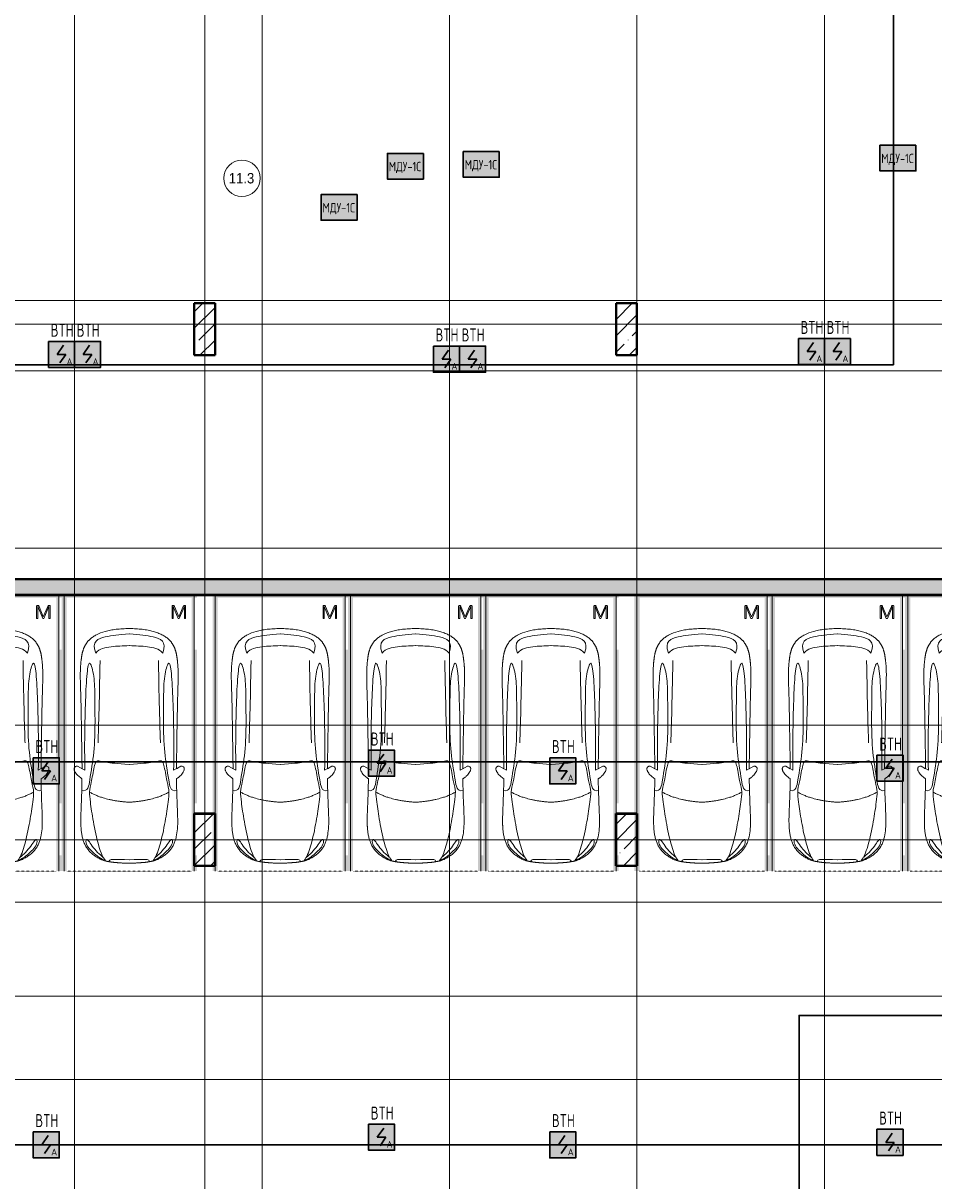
# Model space of a CAD drawing. Header units: millimetres. Extents: x -135639 to 224623, y -383017 to -59102.
# Tile 432 of 494: x 91625 to 109115, y -158268 to -136046. Entities that reach past the tile are written whole.
import ezdxf
from ezdxf.enums import TextEntityAlignment as Align

# ---------------------------------------------------------------- set-up
doc = ezdxf.new("R2010")
doc.units = ezdxf.units.MM
for name, pattern in [('CONTINOUS', [0]), ('Линия сетки', [25, 20, -2.5, 0, -2.5]), ('Невидимые', [5, 3, -2]), ('Штрих_3_3_', [6, 3, -3])]:
    doc.linetypes.add(name, pattern=pattern)
for name, color, linetype, lineweight in [('#СПС_КЛ_R3', 190, 'Continuous', 30), ('A-000-M_MASS', 7, 'Continuous', 18), ('A-010-A_ROOM', 7, 'Continuous', 20), ('A-200-M_WALL_EXT', 7, 'Continuous', 18), ('A-200-M_WALL_INT', 7, 'Continuous', 18), ('A-200-M_WALL_PAT', 7, 'Continuous', 40), ('C-953-M_PARKING', 7, 'Continuous', 18), ('C-953-MH_PARKING', 7, 'Невидимые', 18), ('S-280-M_COLUMN', 7, 'Continuous', 18), ('Z-030-M_GRID', 7, 'Continuous', 9), ('Арматура воздуховодов', 7, 'Continuous', 18), ('ОС', 5, 'Continuous', 25), ('ПС', 7, 'Continuous', 40), ('СС-011-ПОЖ-СИГНАЛИЗАЦИЯ', 1, 'Continuous', 30)]:
    doc.layers.add(name, color=color, linetype=linetype, lineweight=lineweight)
doc.layers.add('ССПС', color=5, linetype='Continuous')
doc.styles.add('1111', font='isocpeur.ttf')
doc.styles.add('Arial_2', font='arial.ttf', dxfattribs={"width": 0.9, "height": 400})

# ---------------------------------------------------------------- blocks, each defined once
blk = doc.blocks.new('A_PAR_Parking - M-V1-B1_-7_650_')
at = {"layer": 'C-953-M_PARKING', "true_color": 0xf7f9fb}
blk.add_hatch(color=7, dxfattribs=at).paths.add_polyline_path([(-1300, 2650), (-1300, -2650), (-1200, -2650), (-1200, 2600), (1200, 2600), (1200, -2650), (1300, -2650), (1300, -2350), (1250, -2350), (1250, -1350), (1300, -1350), (1300, 1600), (1250, 1600), (1250, 2600), (1300, 2600), (1300, 2650), (-1250, 2650)])
at = {"layer": 'A-000-M_MASS', "color": 253, "true_color": 0xaaaaaa}
for p, q in [((-853, -717), (-993, -639)), ((-906, -687), (-993, -639)), ((853, -717), (993, -639)), ((993, -639), (906, -687))]:
    blk.add_line(p, q, dxfattribs=at)
for centre, start, end in [((-1010, -678), 66.0695, 136.5816), ((1010, -678), 43.4184, 113.9305)]:
    blk.add_arc(centre, 42.2, start, end, dxfattribs=at)
for points, knots in [([(0, 2004), (-45, 2004), (-132, 2001), (-252, 1991), (-362, 1974), (-495, 1942), (-607, 1900), (-686, 1853), (-726, 1824), (-753, 1802), (-774, 1782), (-789, 1766), (-799, 1753), (-809, 1740), (-819, 1727), (-828, 1714), (-836, 1701), (-844, 1688), (-851, 1674), (-858, 1661), (-864, 1647), (-870, 1634), (-876, 1620), (-881, 1606), (-885, 1592), (-890, 1578), (-894, 1565), (-897, 1551), (-901, 1537), (-904, 1524), (-907, 1510), (-909, 1497), (-912, 1483), (-914, 1470), (-916, 1457), (-918, 1444), (-919, 1432), (-921, 1419), (-923, 1403), (-925, 1383), (-928, 1361), (-930, 1339), (-932, 1318), (-934, 1290), (-936, 1257), (-938, 1218), (-939, 1179), (-940, 1139), (-940, 1097), (-940, 1053), (-939, 1007), (-938, 956), (-936, 902), (-934, 844), (-932, 780), (-930, 688), (-926, 559), (-923, 376), (-919, 163), (-915, -82), (-911, -315), (-908, -521), (-907, -631), (-906, -687)], [0, 0, 0, 0, 0.02381, 0.047619, 0.071429, 0.095238, 0.142857, 0.166667, 0.178571, 0.190476, 0.202381, 0.208333, 0.214286, 0.220238, 0.22619, 0.232143, 0.238095, 0.244048, 0.25, 0.255952, 0.261905, 0.267857, 0.27381, 0.279762, 0.285714, 0.291667, 0.297619, 0.303571, 0.309524, 0.315476, 0.321429, 0.327381, 0.333333, 0.339286, 0.345238, 0.35119, 0.357143, 0.363095, 0.369048, 0.380952, 0.392857, 0.404762, 0.416667, 0.428571, 0.452381, 0.47619, 0.5, 0.52381, 0.547619, 0.571429, 0.595238, 0.619048, 0.642857, 0.666667, 0.690476, 0.714286, 0.761905, 0.809524, 0.857143, 0.904762, 0.952381, 0.97619, 1, 1, 1, 1]), ([(906, -687), (907, -631), (908, -521), (911, -367), (913, -222), (916, -41), (919, 163), (923, 376), (926, 559), (930, 688), (932, 780), (935, 865), (938, 958), (939, 1039), (940, 1097), (940, 1139), (939, 1179), (938, 1218), (937, 1250), (935, 1277), (933, 1304), (930, 1332), (928, 1361), (925, 1383), (923, 1403), (921, 1419), (919, 1432), (918, 1444), (916, 1457), (914, 1470), (912, 1483), (909, 1497), (907, 1510), (904, 1524), (901, 1537), (897, 1551), (894, 1565), (890, 1578), (885, 1592), (881, 1606), (876, 1620), (870, 1634), (864, 1647), (858, 1661), (851, 1674), (844, 1688), (836, 1701), (828, 1714), (819, 1727), (809, 1740), (799, 1753), (789, 1766), (774, 1782), (753, 1802), (726, 1824), (686, 1853), (630, 1886), (551, 1921), (462, 1950), (362, 1974), (252, 1991), (132, 2001), (45, 2004), (0, 2004)], [0, 0, 0, 0, 0.02381, 0.047619, 0.071429, 0.095238, 0.142857, 0.190476, 0.238095, 0.285714, 0.309524, 0.333333, 0.380952, 0.428571, 0.452381, 0.47619, 0.5, 0.52381, 0.547619, 0.559524, 0.571429, 0.595238, 0.607143, 0.619048, 0.630952, 0.636905, 0.642857, 0.64881, 0.654762, 0.660714, 0.666667, 0.672619, 0.678571, 0.684524, 0.690476, 0.696429, 0.702381, 0.708333, 0.714286, 0.720238, 0.72619, 0.732143, 0.738095, 0.744048, 0.75, 0.755952, 0.761905, 0.767857, 0.77381, 0.779762, 0.785714, 0.791667, 0.797619, 0.809524, 0.821429, 0.833333, 0.857143, 0.880952, 0.904762, 0.928571, 0.952381, 0.97619, 1, 1, 1, 1]), ([(-643, 1535), (-732, 1765), (-468, 1855), (-203, 1891), (-2, 1902)], [0, 0, 0, 0, 0.867049, 1.684227, 1.684227, 1.684227, 1.684227]), ([(643, 1535), (732, 1765), (468, 1855), (203, 1891), (2, 1902)], [0, 0, 0, 0, 0.867049, 1.684227, 1.684227, 1.684227, 1.684227]), ([(-643, 1535), (-570, 1622), (-349, 1664), (-124, 1672), (-2, 1676)], [0, 0, 0, 0, 0.616728, 1.242165, 1.242165, 1.242165, 1.242165]), ([(643, 1535), (570, 1622), (349, 1664), (124, 1672), (2, 1676)], [0, 0, 0, 0, 0.616728, 1.242165, 1.242165, 1.242165, 1.242165]), ([(-908, -1106), (-792, -1130), (-753, -859), (-663, -332), (-655, 196), (-661, 684), (-663, 1068), (-764, 1443), (-817, 1157), (-842, 605), (-857, 17), (-857, -454), (-853, -717)], [0, 0, 0, 0, 1.013953, 2.476159, 4.172855, 5.704608, 7.082231, 8.244161, 9.589947, 11.154659, 12.917121, 14.362976, 14.362976, 14.362976, 14.362976]), ([(908, -1106), (792, -1130), (753, -859), (663, -332), (655, 196), (661, 684), (663, 1068), (764, 1443), (817, 1157), (842, 605), (857, 17), (857, -454), (853, -717)], [0, 0, 0, 0, 1.013953, 2.476159, 4.172855, 5.704608, 7.082231, 8.244161, 9.589947, 11.154659, 12.917121, 14.362976, 14.362976, 14.362976, 14.362976]), ([(-1041, -649), (-1045, -652), (-1050, -658), (-1054, -666), (-1056, -673), (-1058, -680), (-1059, -690), (-1057, -703), (-1053, -719), (-1043, -742), (-1026, -771), (-1000, -803), (-971, -832), (-944, -853), (-923, -867), (-913, -873), (-908, -876)], [0, 0, 0, 0, 0.066667, 0.1, 0.133333, 0.166667, 0.2, 0.266667, 0.333333, 0.4, 0.533333, 0.65, 0.766667, 0.883333, 0.941667, 1, 1, 1, 1]), ([(-459, -2446), (-508, -2398), (-601, -2147), (-696, -1684), (-744, -1354), (-774, -1106), (-734, -996), (-660, -552), (-618, -522), (-447, -565), (-234, -590), (-2, -602)], [0, 0, 0, 0, 0.884172, 2.058368, 3.212407, 3.977765, 4.871213, 5.547774, 6.288901, 6.772879, 7.454401, 7.454401, 7.454401, 7.454401]), ([(459, -2446), (508, -2398), (601, -2147), (696, -1684), (744, -1354), (774, -1106), (734, -996), (660, -552), (618, -522), (447, -565), (234, -590), (2, -602)], [0, 0, 0, 0, 0.884172, 2.058368, 3.212407, 3.977765, 4.871213, 5.547774, 6.288901, 6.772879, 7.454401, 7.454401, 7.454401, 7.454401]), ([(908, -876), (914, -873), (926, -866), (944, -853), (962, -839), (985, -818), (1011, -790), (1036, -756), (1052, -723), (1058, -702), (1058, -688), (1058, -682), (1057, -675), (1055, -669), (1053, -664), (1049, -657), (1044, -652), (1041, -649)], [0, 0, 0, 0, 0.066667, 0.133333, 0.2, 0.266667, 0.4, 0.533333, 0.65, 0.766667, 0.795833, 0.825, 0.854167, 0.883333, 0.9125, 0.941667, 1, 1, 1, 1]), ([(-908, -876), (-908, -970), (-911, -1145), (-919, -1337), (-925, -1476), (-928, -1559), (-929, -1622), (-930, -1660), (-930, -1690), (-930, -1713), (-929, -1734), (-929, -1756), (-928, -1777), (-927, -1805), (-925, -1840), (-921, -1880), (-916, -1919), (-910, -1957), (-902, -1994), (-893, -2030), (-882, -2065), (-870, -2099), (-856, -2133), (-840, -2165), (-821, -2196), (-801, -2225), (-772, -2263), (-729, -2308), (-668, -2356), (-604, -2396), (-554, -2423), (-519, -2438), (-496, -2446), (-474, -2453), (-452, -2458), (-432, -2462), (-414, -2466), (-402, -2468), (-391, -2470), (-383, -2471), (-376, -2473), (-370, -2474), (-365, -2475), (-360, -2475), (-354, -2476), (-349, -2477), (-343, -2478), (-337, -2479), (-328, -2480), (-318, -2481), (-305, -2483), (-293, -2484), (-280, -2486), (-266, -2487), (-251, -2488), (-235, -2489), (-218, -2491), (-199, -2492), (-179, -2493), (-158, -2495), (-135, -2496), (-111, -2497), (-86, -2498), (-50, -2499), (-20, -2500), (1, -2501)], [0, 0, 0, 0, 0.081633, 0.163265, 0.204082, 0.244898, 0.265306, 0.285714, 0.295918, 0.306122, 0.316327, 0.326531, 0.336735, 0.346939, 0.367347, 0.387755, 0.408163, 0.428571, 0.44898, 0.469388, 0.489796, 0.510204, 0.530612, 0.55102, 0.571429, 0.591837, 0.612245, 0.653061, 0.693878, 0.734694, 0.77551, 0.795918, 0.816327, 0.836735, 0.857143, 0.877551, 0.887755, 0.897959, 0.903061, 0.908163, 0.913265, 0.915816, 0.918367, 0.920918, 0.923469, 0.92602, 0.928571, 0.931122, 0.933673, 0.938776, 0.942602, 0.946429, 0.950255, 0.954082, 0.957908, 0.961735, 0.965561, 0.969388, 0.973214, 0.977041, 0.980867, 0.984694, 0.98852, 0.992347, 1, 1, 1, 1]), ([(1, -2501), (15, -2501), (42, -2500), (79, -2498), (108, -2497), (129, -2496), (145, -2495), (160, -2494), (174, -2494), (188, -2493), (205, -2492), (221, -2490), (237, -2489), (247, -2488), (258, -2488), (268, -2487), (277, -2486), (289, -2485), (303, -2483), (316, -2482), (325, -2480), (332, -2479), (338, -2479), (345, -2478), (350, -2477), (358, -2476), (365, -2474), (371, -2473), (377, -2472), (385, -2471), (393, -2469), (403, -2467), (416, -2465), (429, -2463), (442, -2460), (454, -2458), (465, -2455), (476, -2452), (487, -2449), (501, -2445), (521, -2437), (547, -2426), (575, -2412), (606, -2395), (637, -2376), (679, -2347), (730, -2307), (781, -2254), (824, -2196), (858, -2133), (884, -2065), (911, -1970), (929, -1835), (932, -1681), (928, -1539), (922, -1387), (912, -1177), (908, -982), (908, -876)], [0, 0, 0, 0, 0.005102, 0.010204, 0.015306, 0.017857, 0.020408, 0.022959, 0.02551, 0.028061, 0.030612, 0.035714, 0.038265, 0.040816, 0.043367, 0.045918, 0.048469, 0.05102, 0.056122, 0.061224, 0.063776, 0.066327, 0.068878, 0.071429, 0.07398, 0.076531, 0.081633, 0.084184, 0.086735, 0.091837, 0.096939, 0.102041, 0.112245, 0.122449, 0.132653, 0.142857, 0.153061, 0.163265, 0.173469, 0.183673, 0.204082, 0.22449, 0.244898, 0.265306, 0.285714, 0.306122, 0.346939, 0.387755, 0.428571, 0.469388, 0.510204, 0.55102, 0.632653, 0.72449, 0.770408, 0.816327, 0.908163, 1, 1, 1, 1]), ([(-480, -2441), (-586, -2392), (-719, -2283), (-847, -2128), (-828, -2057)], [0, 0, 0, 0, 0.53668, 1.024735, 1.024735, 1.024735, 1.024735]), ([(-828, -2057), (-803, -2016), (-728, -2173), (-566, -2339), (-505, -2381)], [0, 0, 0, 0, 0.497572, 1.022643, 1.022643, 1.022643, 1.022643]), ([(480, -2441), (586, -2392), (719, -2283), (847, -2128), (828, -2057)], [0, 0, 0, 0, 0.53668, 1.024735, 1.024735, 1.024735, 1.024735]), ([(828, -2057), (803, -2016), (728, -2173), (566, -2339), (505, -2381)], [0, 0, 0, 0, 0.497572, 1.022643, 1.022643, 1.022643, 1.022643])]:
    blk.add_open_spline(points, degree=3, knots=knots, dxfattribs=at)
for points, degree in [([(-599, -190), (-592, -24), (-575, 588), (-560, 1389)], 3), ([(599, -190), (592, -24), (575, 588), (560, 1389)], 3), ([(-2, -1330), (-478, -1299), (-762, -1135)], 2), ([(2, -1330), (478, -1299), (762, -1135)], 2), ([(-376, -2470), (-425, -2412), (-257, -2425), (-2, -2432)], 3), ([(376, -2470), (425, -2412), (257, -2425), (2, -2432)], 3)]:
    blk.add_open_spline(points, degree=degree, dxfattribs=at)
at = {"layer": 'C-953-M_PARKING', "color": 253, "true_color": 0xaaaaaa}
for p, q in [((1250, 2650), (-1250, 2650)), ((-1250, 2650), (-1250, -2650)), ((833, 2446), (826, 2443)), ((846, 2446), (833, 2446)), ((855, 2445), (846, 2446)), ((861, 2442), (855, 2445)), ((1051, 2445), (1046, 2442)), ((1058, 2446), (1051, 2445)), ((1072, 2446), (1058, 2446)), ((1075, 2445), (1072, 2446)), ((1079, 2443), (1075, 2445)), ((1250, -2650), (1250, 2650)), ((826, 2443), (822, 2434)), ((822, 2434), (822, 2200)), ((846, 2200), (846, 2425)), ((846, 2425), (938, 2199)), ((866, 2437), (861, 2442)), ((869, 2430), (866, 2437)), ((950, 2232), (869, 2430)), ((1037, 2429), (950, 2232)), ((960, 2199), (1059, 2425)), ((1041, 2437), (1037, 2429)), ((1046, 2442), (1041, 2437)), ((1059, 2425), (1059, 2200)), ((1082, 2440), (1079, 2443)), ((1083, 2434), (1082, 2440)), ((1083, 2200), (1083, 2434)), ((822, 2200), (823, 2198)), ((823, 2198), (822, 2200)), ((823, 2198), (825, 2196)), ((825, 2196), (823, 2198)), ((825, 2196), (828, 2195)), ((828, 2195), (834, 2195)), ((834, 2195), (840, 2195)), ((840, 2195), (844, 2196)), ((844, 2196), (846, 2198)), ((846, 2198), (844, 2196)), ((846, 2198), (846, 2200)), ((846, 2200), (846, 2198)), ((938, 2199), (939, 2197)), ((939, 2197), (938, 2199)), ((939, 2197), (941, 2196)), ((941, 2196), (939, 2197)), ((941, 2196), (944, 2195)), ((944, 2195), (949, 2195)), ((949, 2195), (953, 2195)), ((953, 2195), (956, 2196)), ((956, 2196), (958, 2197)), ((958, 2197), (956, 2196)), ((958, 2197), (960, 2199)), ((960, 2199), (958, 2197)), ((1059, 2200), (1059, 2198)), ((1059, 2198), (1059, 2200)), ((1059, 2198), (1061, 2196)), ((1061, 2196), (1059, 2198)), ((1061, 2196), (1065, 2195)), ((1065, 2195), (1070, 2195)), ((1070, 2195), (1076, 2195)), ((1076, 2195), (1080, 2196)), ((1080, 2196), (1082, 2198)), ((1082, 2198), (1080, 2196)), ((1082, 2198), (1083, 2200)), ((1083, 2200), (1082, 2198))]:
    blk.add_line(p, q, dxfattribs=at)
at = {"layer": 'C-953-MH_PARKING', "color": 253, "linetype": 'Штрих_3_3_', "true_color": 0xaaaaaa}
blk.add_line((-1200, -2650), (1200, -2650), dxfattribs=at)
blk = doc.blocks.new('135_SLK_GD_AR_rvt-1-B1_-7_650_')
at = {"layer": 'A-200-M_WALL_INT', "color": 253, "lineweight": 40, "true_color": 0xaaaaaa}
for p, q in [((121900, 45800), (86875, 45800)), ((86875, 45798), (126500, 45798)), ((103050, 41602), (103048, 41602)), ((103048, 41602), (103048, 40598)), ((103452, 41602), (103050, 41602)), ((103452, 41600), (103452, 41602)), ((103452, 40598), (103452, 41600)), ((111150, 41602), (111148, 41602)), ((111148, 41602), (111148, 40598)), ((111552, 41602), (111150, 41602)), ((111552, 41600), (111552, 41602)), ((111552, 40598), (111552, 41600)), ((103048, 40598), (103050, 40598)), ((103050, 40598), (103450, 40598)), ((103450, 40598), (103452, 40598)), ((111148, 40598), (111150, 40598)), ((111150, 40598), (111550, 40598)), ((111550, 40598), (111552, 40598))]:
    blk.add_line(p, q, dxfattribs=at)
at = {"layer": 'C-953-M_PARKING', "color": 253, "lineweight": 18, "true_color": 0xaaaaaa}
for p in [(99200, 43150), (101800, 43150), (104700, 43150), (107300, 43150), (109900, 43150), (112800, 43150), (115400, 43150), (118000, 43150)]:
    blk.add_blockref('A_PAR_Parking - M-V1-B1_-7_650_', p, dxfattribs=at)
blk = doc.blocks.new('Бетон-Прямоугольная-Колонна - CLM_Подземные этажи_В40-400х1000-V174-B1_-7_650_')
at = {"layer": 'S-280-M_COLUMN', "lineweight": 9, "true_color": 0xaaaaaa}
h = blk.add_hatch(dxfattribs=at)
h.set_pattern_fill('FP_58', color=253, style=0, pattern_type=2)
h.set_pattern_definition([(45, (-103250, -50900), (-314.309, 314.309), []), (45, (-102935.7, -50900), (-314.309, 314.309), [555.625, -111.125, 3.353, -107.772])])
h.paths.add_polyline_path([(200, -500), (200, 500), (-200, 500), (-200, -500)])
at = {"layer": 'S-280-M_COLUMN', "color": 253, "lineweight": 40, "true_color": 0xaaaaaa}
for p, q in [((200, 500), (-200, 500)), ((-200, 500), (-200, -500)), ((200, -500), (200, 500)), ((-200, -500), (200, -500))]:
    blk.add_line(p, q, dxfattribs=at)
blk = doc.blocks.new('Бетон-Прямоугольная-Колонна - CLM_Подземные этажи_В40-400х1000-V175-B1_-7_650_')
at = {"layer": 'S-280-M_COLUMN', "lineweight": 9, "true_color": 0xaaaaaa}
h = blk.add_hatch(dxfattribs=at)
h.set_pattern_fill('FP_59', color=253, style=0, pattern_type=2)
h.set_pattern_definition([(45, (-111350, -50900), (-314.309, 314.309), []), (45, (-111035.7, -50900), (-314.309, 314.309), [555.625, -111.125, 3.353, -107.772])])
h.paths.add_polyline_path([(200, -500), (200, 500), (-200, 500), (-200, -500)])
at = {"layer": 'S-280-M_COLUMN', "color": 253, "lineweight": 40, "true_color": 0xaaaaaa}
for p, q in [((200, 500), (-200, 500)), ((-200, 500), (-200, -500)), ((200, -500), (200, 500)), ((-200, -500), (200, -500))]:
    blk.add_line(p, q, dxfattribs=at)
blk = doc.blocks.new('Бетон-Прямоугольная-Колонна - CLM_Подземные этажи_В40-400х1000-V193-B1_-7_650_')
at = {"layer": 'S-280-M_COLUMN', "lineweight": 9, "true_color": 0xaaaaaa}
h = blk.add_hatch(dxfattribs=at)
h.set_pattern_fill('FP_79', color=253, style=0, pattern_type=2)
h.set_pattern_definition([(45, (-103250, -41100), (-314.309, 314.309), []), (45, (-102935.7, -41100), (-314.309, 314.309), [555.625, -111.125, 3.353, -107.772])])
h.paths.add_polyline_path([(200, -500), (200, 500), (-200, 500), (-200, -500), (95, -500)])
at = {"layer": 'S-280-M_COLUMN', "color": 253, "lineweight": 40, "true_color": 0xaaaaaa}
for p, q in [((200, 500), (-200, 500)), ((-200, 500), (-200, -500)), ((200, -500), (200, 500)), ((-200, -500), (200, -500))]:
    blk.add_line(p, q, dxfattribs=at)
blk = doc.blocks.new('Бетон-Прямоугольная-Колонна - CLM_Подземные этажи_В40-400х1000-V194-B1_-7_650_')
at = {"layer": 'S-280-M_COLUMN', "lineweight": 9, "true_color": 0xaaaaaa}
h = blk.add_hatch(dxfattribs=at)
h.set_pattern_fill('FP_80', color=253, style=0, pattern_type=2)
h.set_pattern_definition([(45, (-111350, -41100), (-314.309, 314.309), []), (45, (-111035.7, -41100), (-314.309, 314.309), [555.625, -111.125, 3.353, -107.772])])
h.paths.add_polyline_path([(200, -500), (200, 500), (-200, 500), (-200, -500)])
at = {"layer": 'S-280-M_COLUMN', "color": 253, "lineweight": 40, "true_color": 0xaaaaaa}
for p, q in [((200, 500), (-200, 500)), ((-200, 500), (-200, -500)), ((200, -500), (200, 500)), ((-200, -500), (200, -500))]:
    blk.add_line(p, q, dxfattribs=at)
blk = doc.blocks.new('135_SLK_GD_KR_rvt-1-B1_-7_650_')
at = {"layer": 'A-200-M_WALL_PAT', "lineweight": 9, "true_color": 0xaaaaaa}
h = blk.add_hatch(dxfattribs=at)
h.set_pattern_fill('FP_20', color=253, style=0, pattern_type=2)
h.set_pattern_definition([(45, (0, 0), (-314.309, 314.309), []), (45, (314.3, 0), (-314.309, 314.309), [555.625, -111.125, 3.353, -107.772])])
h.paths.add_polyline_path([(146549, 45800), (146627, 46100), (138750, 46100), (138750, 45800), (139122, 45800)])
h.paths.add_polyline_path([(137750, 45800), (137750, 46100), (130100, 46100), (130100, 45800), (131590, 45800)])
h.paths.add_polyline_path([(126500, 45800), (126500, 46100), (125500, 46100), (125500, 45800), (125941, 45800)])
h.paths.add_polyline_path([(121900, 45800), (121900, 46100), (80400, 46100), (80400, 45800), (120292, 45800)])
h.paths.add_polyline_path([(76770, 45800), (76800, 45800), (76800, 46100), (75400, 46100), (75400, 45800), (76769, 45800)])
at = {"layer": 'A-200-M_WALL_EXT', "color": 253, "lineweight": 40, "true_color": 0xaaaaaa}
for p, q in [((119350, 46100), (87250, 46100)), ((80526, 45800), (121900, 45800))]:
    blk.add_line(p, q, dxfattribs=at)
at = {"layer": 'S-280-M_COLUMN', "color": 253, "lineweight": 18, "true_color": 0xaaaaaa}
for name, p in [('Бетон-Прямоугольная-Колонна - CLM_Подземные этажи_В40-400х1000-V174-B1_-7_650_', (103250, 50900)), ('Бетон-Прямоугольная-Колонна - CLM_Подземные этажи_В40-400х1000-V175-B1_-7_650_', (111350, 50900)), ('Бетон-Прямоугольная-Колонна - CLM_Подземные этажи_В40-400х1000-V193-B1_-7_650_', (103250, 41100)), ('Бетон-Прямоугольная-Колонна - CLM_Подземные этажи_В40-400х1000-V194-B1_-7_650_', (111350, 41100))]:
    blk.add_blockref(name, p, dxfattribs=at)
blk = doc.blocks.new('050_Марка_Помещение - Номер-620969-B1_-7_650_')
at = {"layer": 'A-010-A_ROOM', "color": 253, "true_color": 0xaaaaaa}
blk.add_circle((0, 0), 3.5, dxfattribs=at)
blk = doc.blocks.new('-1 эт')
at = {"layer": 'Z-030-M_GRID', "color": 253, "linetype": 'Линия сетки', "true_color": 0xaaaaaa}
for p, q in [((100750, -19695), (100750, 133719.9)), ((103250, -19701.1), (103250, 133719.9)), ((104350, -19694.8), (104350, 133719.9)), ((107950, -19694.5), (107950, 133719.9)), ((111550, -19694.3), (111550, 133719.9)), ((115150, -19694.1), (115150, 133719.9)), ((154678.5, 51450), (-3681.2, 51450)), ((155950.9, 51000), (-3681.2, 51000)), ((155948.6, 50100), (-3681.2, 50100)), ((155948.8, 46700), (-3681, 46700)), ((155949, 43300), (-3680.8, 43300)), ((155950.9, 41100), (-3680.6, 41100)), ((155949.2, 39900), (-3680.6, 39900)), ((155949.4, 38100), (-3680.3, 38100)), ((155949.4, 36500), (-3680.3, 36500))]:
    blk.add_line(p, q, dxfattribs=at)
at = {"lineweight": 5}
for name in ['135_SLK_GD_KR_rvt-1-B1_-7_650_', '135_SLK_GD_AR_rvt-1-B1_-7_650_']:
    blk.add_blockref(name, (0, 0), dxfattribs=at)
at = {"layer": 'A-010-A_ROOM', "color": 253, "true_color": 0xaaaaaa, "xscale": 99.99999999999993, "yscale": 99.99999999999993, "zscale": 99.99999999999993}
blk.add_blockref('050_Марка_Помещение - Номер-620969-B1_-7_650_', (103963.5, 53797.2), dxfattribs=at)
at = {"layer": 'A-010-A_ROOM', "color": 253, "lineweight": 9, "true_color": 0xaaaaaa, "insert": (103711.8, 53898.9), "char_height": 200, "width": 606.076, "attachment_point": 1, "style": 'Arial_2'}
blk.add_mtext('11.3', dxfattribs=at)
blk = doc.blocks.new('*U4706')
at = {"lineweight": 35, "true_color": 0xffffff}
h = blk.add_hatch(color=7, dxfattribs=at)
h.dxf.hatch_style = 1
h.paths.add_polyline_path([(0, 500), (0, 0), (500, 0), (500, 500)])
at = {"color": 1, "linetype": 'ByBlock', "lineweight": -2}
for p, q in [((289, 426), (167, 250)), ((167, 250), (333, 250)), ((333, 250), (219, 86))]:
    blk.add_line(p, q, dxfattribs=at)
at = {"color": 1, "linetype": 'ByBlock', "lineweight": -2, "ltscale": 0.1}
blk.add_lwpolyline([(0, 500), (500, 500), (500, 0), (0, 0)], close=True, dxfattribs=at)
at = {"color": 1, "linetype": 'ByBlock', "lineweight": -2, "ltscale": 1000, "style": '1111'}
blk.add_text('A', height=128, dxfattribs=at).set_placement((403, 49), align=Align.CENTER)
at = {"color": 0, "linetype": 'ByBlock', "lineweight": -2, "style": '1111'}
blk.add_attdef('INDEX', (-63, -235), '', height=125, dxfattribs=at)
at = {"color": 0, "linetype": 'ByBlock', "lineweight": -2, "style": '1111', "flags": 1}
for tag, p in [('NAME_DEVICE', (-64, -421)), ('NUM_POM', (-82, -847))]:
    blk.add_attdef(tag, p, '', height=125, dxfattribs=at)
at = {"color": 0, "linetype": 'ByBlock', "lineweight": -2, "style": '1111', "width": 0.7}
blk.add_attdef('NUM_DEVICE', (-64, -630), '', height=125, dxfattribs=at)
blk = doc.blocks.new('ger')
at = {"lineweight": 40, "ltscale": 2, "true_color": 0xffffff}
h = blk.add_hatch(color=7, dxfattribs=at)
h.dxf.hatch_style = 1
h.paths.add_polyline_path([(491036, -67336), (491036, -66843), (490345, -66843), (490345, -67336)])
at = {"layer": 'ОС', "color": 1, "lineweight": 30}
blk.add_lwpolyline([(491036, -66843), (490345, -66843), (490345, -67336), (491036, -67336)], close=True, dxfattribs=at)
at = {"layer": 'ССПС', "color": 1, "lineweight": -2, "ltscale": 1000, "style": '1111', "width": 0.8}
blk.add_text('МДУ-1С', height=180, dxfattribs=at).set_placement((490371, -67186))

msp = doc.modelspace()

# ---------------------------------------------------------------- linework, layer by layer
at = {"layer": '#СПС_КЛ_R3', "lineweight": 30}
msp.add_lwpolyline([(63531, -142519), (68465, -142519), (68465, -163726), (83161, -163726), (83161, -166819), (84106, -166819), (84106, -163034), (106528, -163034), (106528, -155092), (118370, -155092), (118370, -109683), (77625, -109683), (77625, -114995), (73186, -114995), (73186, -126642), (82528, -126642), (82528, -153503), (72465, -153503), (69419, -153503), (68465, -152249)], dxfattribs=at)
at = {"layer": 'СС-011-ПОЖ-СИГНАЛИЗАЦИЯ', "lineweight": 30}
for points in [[(83877, -142604), (108340, -142604), (108340, -135441), (83577, -135441)], [(90728, -168305), (90728, -157579), (77262, -157579), (77262, -150228), (121663, -150228), (121663, -162654)], [(121413, -157579), (75430, -157579), (75430, -151200)]]:
    msp.add_lwpolyline(points, dxfattribs=at)

# ---------------------------------------------------------------- block references
msp.add_blockref('-1 эт', (-8137, -192821))
at = {"layer": 'Арматура воздуховодов', "lineweight": 30}
for p in [(-382266, -71547), (-391725, -71702), (-390266, -71667), (-392997, -72493)]:
    msp.add_blockref('ger', p, dxfattribs=at)
at = {"layer": 'ПС', "color": 7, "linetype": 'CONTINOUS', "lineweight": 30, "ltscale": 100}
ref = msp.add_blockref('*U4706', (106513, -142601), dxfattribs=dict(at, xscale=1.000736, yscale=1.000736, zscale=1.000736))
ref.add_attrib('NUM_DEVICE', 'BTH', dxfattribs={"layer": '0', "color": 0, "linetype": 'ByBlock', "lineweight": -2, "ltscale": 100, "height": 250.2, "style": '1111', "width": 0.7}).set_placement((106775, -142011), align=Align.CENTER)
ref = msp.add_blockref('*U4706', (107013, -142601), dxfattribs=dict(at, xscale=1.000736, yscale=1.000736, zscale=1.000736))
ref.add_attrib('NUM_DEVICE', 'BTH', dxfattribs={"layer": '0', "color": 0, "linetype": 'ByBlock', "lineweight": -2, "ltscale": 100, "height": 250.2, "style": '1111', "width": 0.7}).set_placement((107275, -142011), align=Align.CENTER)
ref = msp.add_blockref('*U4706', (92113, -142655), dxfattribs=dict(at, xscale=1.000736, yscale=1.000736, zscale=1.000736))
ref.add_attrib('NUM_DEVICE', 'BTH', dxfattribs={"layer": '0', "color": 0, "linetype": 'ByBlock', "lineweight": -2, "ltscale": 100, "height": 250.2, "style": '1111', "width": 0.7}).set_placement((92375, -142065), align=Align.CENTER)
ref = msp.add_blockref('*U4706', (92613, -142655), dxfattribs=dict(at, xscale=1.000736, yscale=1.000736, zscale=1.000736))
ref.add_attrib('NUM_DEVICE', 'BTH', dxfattribs={"layer": '0', "color": 0, "linetype": 'ByBlock', "lineweight": -2, "ltscale": 100, "height": 250.2, "style": '1111', "width": 0.7}).set_placement((92875, -142065), align=Align.CENTER)
ref = msp.add_blockref('*U4706', (99505, -142746), dxfattribs=dict(at, xscale=1.000736, yscale=1.000736, zscale=1.000736))
ref.add_attrib('NUM_DEVICE', 'BTH', dxfattribs={"layer": '0', "color": 0, "linetype": 'ByBlock', "lineweight": -2, "ltscale": 100, "height": 250.2, "style": '1111', "width": 0.7}).set_placement((99766, -142155), align=Align.CENTER)
ref = msp.add_blockref('*U4706', (100005, -142746), dxfattribs=dict(at, xscale=1.000736, yscale=1.000736, zscale=1.000736))
ref.add_attrib('NUM_DEVICE', 'BTH', dxfattribs={"layer": '0', "color": 0, "linetype": 'ByBlock', "lineweight": -2, "ltscale": 100, "height": 250.2, "style": '1111', "width": 0.7}).set_placement((100266, -142155), align=Align.CENTER)
ref = msp.add_blockref('*U4706', (98260, -150503), dxfattribs=dict(at, xscale=1.000736, yscale=1.000736, zscale=1.000736))
ref.add_attrib('NUM_DEVICE', 'BTH', dxfattribs={"layer": '0', "color": 0, "linetype": 'ByBlock', "lineweight": -2, "ltscale": 100, "height": 250.2, "style": '1111', "width": 0.7}).set_placement((98522, -149912), align=Align.CENTER)
ref = msp.add_blockref('*U4706', (108023, -150599), dxfattribs=dict(at, xscale=1.000736, yscale=1.000736, zscale=1.000736))
ref.add_attrib('NUM_DEVICE', 'BTH', dxfattribs={"layer": '0', "color": 0, "linetype": 'ByBlock', "lineweight": -2, "ltscale": 100, "height": 250.2, "style": '1111', "width": 0.7}).set_placement((108285, -150009), align=Align.CENTER)
ref = msp.add_blockref('*U4706', (91818, -150648), dxfattribs=dict(at, xscale=1.000736, yscale=1.000736, zscale=1.000736))
ref.add_attrib('NUM_DEVICE', 'BTH', dxfattribs={"layer": '0', "color": 0, "linetype": 'ByBlock', "lineweight": -2, "ltscale": 100, "height": 250.2, "style": '1111', "width": 0.7}).set_placement((92080, -150057), align=Align.CENTER)
ref = msp.add_blockref('*U4706', (101738, -150648), dxfattribs=dict(at, xscale=1.000736, yscale=1.000736, zscale=1.000736))
ref.add_attrib('NUM_DEVICE', 'BTH', dxfattribs={"layer": '0', "color": 0, "linetype": 'ByBlock', "lineweight": -2, "ltscale": 100, "height": 250.2, "style": '1111', "width": 0.7}).set_placement((102000, -150057), align=Align.CENTER)
ref = msp.add_blockref('*U4706', (98260, -157682), dxfattribs=dict(at, xscale=1.000736, yscale=1.000736, zscale=1.000736))
ref.add_attrib('NUM_DEVICE', 'BTH', dxfattribs={"layer": '0', "color": 0, "linetype": 'ByBlock', "lineweight": -2, "ltscale": 100, "height": 250.2, "style": '1111', "width": 0.7}).set_placement((98522, -157092), align=Align.CENTER)
ref = msp.add_blockref('*U4706', (91818, -157827), dxfattribs=dict(at, xscale=1.000736, yscale=1.000736, zscale=1.000736))
ref.add_attrib('NUM_DEVICE', 'BTH', dxfattribs={"layer": '0', "color": 0, "linetype": 'ByBlock', "lineweight": -2, "ltscale": 100, "height": 250.2, "style": '1111', "width": 0.7}).set_placement((92080, -157237), align=Align.CENTER)
ref = msp.add_blockref('*U4706', (101738, -157827), dxfattribs=dict(at, xscale=1.000736, yscale=1.000736, zscale=1.000736))
ref.add_attrib('NUM_DEVICE', 'BTH', dxfattribs={"layer": '0', "color": 0, "linetype": 'ByBlock', "lineweight": -2, "ltscale": 100, "height": 250.2, "style": '1111', "width": 0.7}).set_placement((102000, -157237), align=Align.CENTER)
ref = msp.add_blockref('*U4706', (108023, -157779), dxfattribs=dict(at, xscale=1.000736, yscale=1.000736, zscale=1.000736))
ref.add_attrib('NUM_DEVICE', 'BTH', dxfattribs={"layer": '0', "color": 0, "linetype": 'ByBlock', "lineweight": -2, "ltscale": 100, "height": 250.2, "style": '1111', "width": 0.7}).set_placement((108285, -157188), align=Align.CENTER)

doc.saveas('drawing.dxf')
